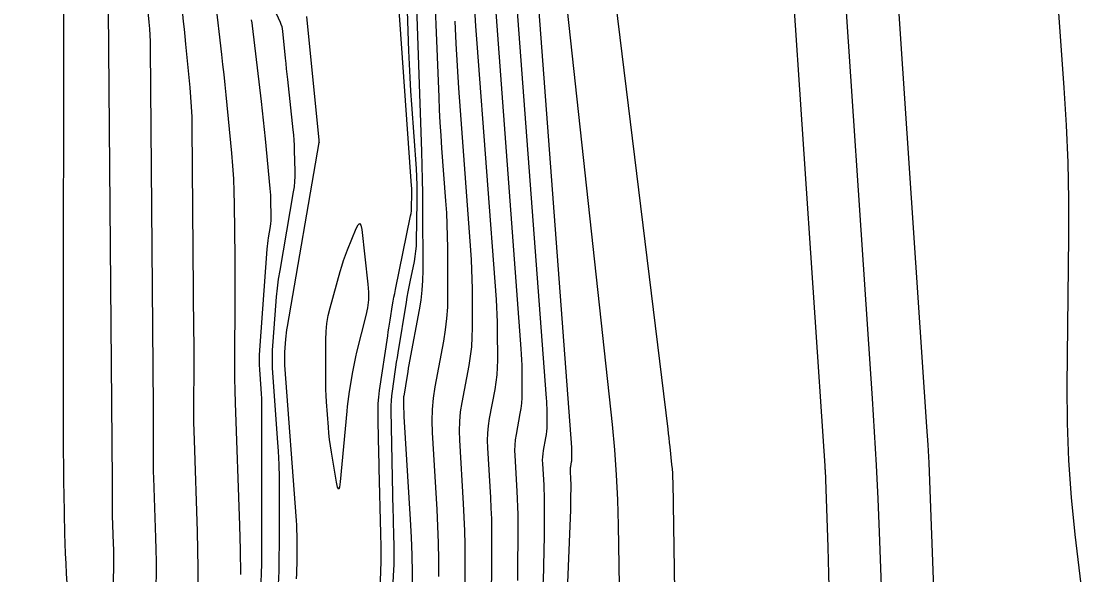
# Model space of a CAD drawing. Extents: x 1768942 to 1774819, y 723037 to 732099.
# Drawn here: x 1770853.9 to 1770936.1, y 723936.8 to 723979 of the extents above; entities that cross this region are included whole.
import ezdxf

# ---------------------------------------------------------------- set-up
doc = ezdxf.new("R2010")
doc.units = 0
doc.layers.add('R_Contours', color=7, linetype='Continuous')

msp = doc.modelspace()

# ---------------------------------------------------------------- linework, layer by layer
at = {"layer": 'R_Contours'}
for points in [[(1770912.306, 724045.121), (1770911.991, 724007.151), (1770911.998, 724000.983), (1770912.121, 723994.818), (1770912.361, 723988.657), (1770912.716, 723982.499), (1770915.23, 723945.081), (1770915.235, 723945.001), (1770915.239, 723944.921), (1770915.243, 723944.841), (1770915.247, 723944.76), (1770915.466, 723938.861), (1770915.499, 723937.85), (1770915.522, 723936.84), (1770915.535, 723935.83)], [(1770918.795, 724042.885), (1770919.832, 724008.14), (1770919.864, 724006.864), (1770919.883, 724005.587), (1770919.891, 724004.31), (1770919.887, 724003.034), (1770919.844, 723997.877), (1770919.845, 723996.625), (1770919.87, 723995.374), (1770919.919, 723994.123), (1770919.991, 723992.874), (1770923.002, 723948.05), (1770923.089, 723946.679), (1770923.166, 723945.308), (1770923.232, 723943.936), (1770923.289, 723942.563), (1770923.493, 723937.073), (1770923.544, 723935.7)], [(1770897.571, 724041.007), (1770897.497, 724015.33), (1770897.491, 724013.291), (1770897.487, 724011.251), (1770897.484, 724009.211), (1770897.482, 724007.172), (1770897.477, 723999.013), (1770897.507, 723996.975), (1770897.599, 723994.941), (1770897.754, 723992.911), (1770897.97, 723990.885), (1770903.232, 723947.874), (1770903.272, 723947.538), (1770903.312, 723947.201), (1770903.35, 723946.865), (1770903.387, 723946.528), (1770903.533, 723945.181), (1770903.565, 723944.844), (1770903.59, 723944.506), (1770903.607, 723944.168), (1770903.616, 723943.83), (1770904.226, 723903.903)], [(1770893.863, 724036.52), (1770893.839, 723997), (1770893.859, 723995.664), (1770893.919, 723994.33), (1770894.02, 723992.999), (1770894.162, 723991.67), (1770894.812, 723986.361), (1770894.972, 723985.033), (1770895.127, 723983.705), (1770895.278, 723982.376), (1770895.425, 723981.047), (1770898.982, 723948.222), (1770899.168, 723946.307), (1770899.308, 723944.39), (1770899.404, 723942.469), (1770899.456, 723940.546), (1770899.574, 723932.847)], [(1770853.879, 724034.145), (1770856.967, 723991.357), (1770856.985, 723991.083), (1770857.001, 723990.809), (1770857.013, 723990.535), (1770857.023, 723990.26), (1770857.057, 723989.162), (1770857.065, 723988.888), (1770857.07, 723988.613), (1770857.073, 723988.339), (1770857.074, 723988.064), (1770857.072, 723946.004), (1770857.074, 723945.24), (1770857.08, 723944.476), (1770857.089, 723943.713), (1770857.103, 723942.949), (1770857.164, 723939.896), (1770857.184, 723939.133), (1770857.214, 723938.37), (1770857.252, 723937.607), (1770857.3, 723936.845), (1770858.212, 723923.613)], [(1770920.247, 723917.343), (1770919.403, 723940.018), (1770919.299, 723942.566), (1770919.176, 723945.113), (1770919.033, 723947.659), (1770918.872, 723950.204), (1770916.354, 723987.686), (1770916.14, 723991.39), (1770915.996, 723995.096), (1770915.922, 723998.804), (1770915.918, 724002.514), (1770916.065, 724020.339), (1770916.074, 724022.853)], [(1770936.058, 723925.617), (1770934.366, 723939.827), (1770934.075, 723942.655), (1770933.876, 723945.488), (1770933.767, 723948.326), (1770933.75, 723951.169), (1770933.865, 723962.552), (1770933.865, 723965.396), (1770933.807, 723968.239), (1770933.691, 723971.08), (1770933.517, 723973.92), (1770932.37, 723990.003), (1770932.186, 723992.874), (1770932.044, 723995.746), (1770931.944, 723998.62), (1770931.885, 724001.496), (1770931.733, 724013.004), (1770931.695, 724015.881), (1770931.657, 724018.758), (1770931.62, 724021.635)], [(1770894.018, 723897.871), (1770895.826, 723941.726), (1770895.833, 723941.934), (1770895.839, 723942.142), (1770895.843, 723942.35), (1770895.845, 723942.557), (1770895.85, 723943.544), (1770895.85, 723943.674), (1770895.847, 723943.805), (1770895.842, 723943.935), (1770895.836, 723944.066), (1770895.799, 723944.668), (1770895.797, 723944.757), (1770895.799, 723944.847), (1770895.808, 723944.936), (1770895.822, 723945.024), (1770895.888, 723945.379), (1770895.903, 723945.467), (1770895.913, 723945.556), (1770895.919, 723945.646), (1770895.921, 723945.736), (1770895.919, 723946.107), (1770895.918, 723946.198), (1770895.915, 723946.29), (1770895.911, 723946.382), (1770895.905, 723946.473), (1770892.436, 723992.685)], [(1770892.239, 723900.253), (1770893.76, 723937.15), (1770893.781, 723937.723), (1770893.797, 723938.295), (1770893.807, 723938.868), (1770893.813, 723939.442), (1770893.827, 723942.161), (1770893.826, 723942.521), (1770893.819, 723942.88), (1770893.806, 723943.24), (1770893.787, 723943.599), (1770893.687, 723945.259), (1770893.68, 723945.506), (1770893.687, 723945.753), (1770893.71, 723945.998), (1770893.749, 723946.243), (1770893.932, 723947.219), (1770893.972, 723947.464), (1770894, 723947.709), (1770894.017, 723947.956), (1770894.021, 723948.204), (1770894.018, 723949.226), (1770894.014, 723949.479), (1770894.007, 723949.732), (1770893.994, 723949.984), (1770893.978, 723950.237), (1770891.176, 723987.564)], [(1770883.156, 723985.096), (1770883.446, 723976.763), (1770883.486, 723975.736), (1770883.536, 723974.709), (1770883.595, 723973.683), (1770883.663, 723972.657), (1770884.009, 723967.766), (1770884.047, 723967.134), (1770884.071, 723966.503), (1770884.081, 723965.871), (1770884.077, 723965.238), (1770884.028, 723962.232), (1770884.012, 723961.838), (1770883.978, 723961.447), (1770883.926, 723961.057), (1770883.856, 723960.669), (1770883.539, 723959.122), (1770883.461, 723958.735), (1770883.388, 723958.348), (1770883.318, 723957.959), (1770883.252, 723957.57), (1770882.619, 723953.707), (1770882.559, 723953.341), (1770882.502, 723952.975), (1770882.446, 723952.609), (1770882.391, 723952.242), (1770882.176, 723950.775), (1770882.13, 723950.407), (1770882.099, 723950.039), (1770882.084, 723949.67), (1770882.084, 723949.3), (1770882.246, 723941.622), (1770882.254, 723941.249), (1770882.262, 723940.876), (1770882.272, 723940.503), (1770882.281, 723940.129), (1770882.321, 723938.637), (1770882.327, 723938.264), (1770882.326, 723937.892), (1770882.317, 723937.519), (1770882.301, 723937.146), (1770881.765, 723926.996)], [(1770885.262, 723984.951), (1770885.741, 723973.216), (1770885.785, 723972.243), (1770885.837, 723971.271), (1770885.898, 723970.299), (1770885.967, 723969.327), (1770886.27, 723965.291), (1770886.329, 723964.395), (1770886.372, 723963.498), (1770886.399, 723962.601), (1770886.411, 723961.703), (1770886.425, 723958.076), (1770886.407, 723957.197), (1770886.349, 723956.321), (1770886.248, 723955.449), (1770886.106, 723954.581), (1770885.456, 723951.116), (1770885.321, 723950.248), (1770885.239, 723949.376), (1770885.211, 723948.502), (1770885.237, 723947.624), (1770885.593, 723941.734), (1770885.66, 723940.458), (1770885.706, 723939.183), (1770885.73, 723937.906), (1770885.734, 723936.629)], [(1770883.913, 723983.802), (1770884.427, 723969.059), (1770884.46, 723968), (1770884.485, 723966.941), (1770884.501, 723965.881), (1770884.509, 723964.822), (1770884.528, 723959.978), (1770884.513, 723959.223), (1770884.462, 723958.472), (1770884.376, 723957.723), (1770884.255, 723956.978), (1770883.519, 723953.056), (1770883.469, 723952.787), (1770883.421, 723952.518), (1770883.374, 723952.248), (1770883.329, 723951.979), (1770883.069, 723950.389), (1770883.064, 723950.36), (1770883.06, 723950.331), (1770883.051, 723950.274), (1770883.049, 723950.259), (1770883.048, 723950.245), (1770883.048, 723950.23), (1770883.048, 723950.216), (1770883.065, 723949.396), (1770883.069, 723949.255), (1770883.074, 723949.114), (1770883.08, 723948.973), (1770883.088, 723948.831), (1770883.563, 723940.973), (1770883.633, 723939.616), (1770883.682, 723938.258), (1770883.708, 723936.9), (1770883.712, 723935.541)], [(1770860.882, 723935.179), (1770860.926, 723937.394), (1770860.931, 723937.826), (1770860.931, 723938.258), (1770860.925, 723938.69), (1770860.913, 723939.122), (1770860.84, 723941.287), (1770860.833, 723941.5), (1770860.829, 723941.714), (1770860.827, 723941.928), (1770860.827, 723942.141), (1770860.832, 723942.996), (1770860.833, 723943.21), (1770860.833, 723943.424), (1770860.832, 723943.638), (1770860.83, 723943.851), (1770860.5, 723982.944)], [(1770891.781, 723936.326), (1770891.804, 723940.778), (1770891.802, 723941.367), (1770891.79, 723941.956), (1770891.769, 723942.545), (1770891.739, 723943.133), (1770891.575, 723945.85), (1770891.562, 723946.255), (1770891.575, 723946.659), (1770891.613, 723947.061), (1770891.675, 723947.461), (1770891.975, 723949.06), (1770892.041, 723949.46), (1770892.087, 723949.862), (1770892.114, 723950.266), (1770892.122, 723950.672), (1770892.116, 723952.345), (1770892.111, 723952.759), (1770892.098, 723953.173), (1770892.078, 723953.587), (1770892.051, 723954), (1770889.916, 723982.442)], [(1770863.388, 723981.129), (1770863.603, 723978.934), (1770863.646, 723978.442), (1770863.678, 723977.948), (1770863.699, 723977.454), (1770863.708, 723976.96), (1770863.94, 723949.564), (1770863.943, 723949.113), (1770863.944, 723948.662), (1770863.944, 723948.212), (1770863.943, 723947.761), (1770863.933, 723945.957), (1770863.933, 723945.506), (1770863.937, 723945.056), (1770863.946, 723944.605), (1770863.959, 723944.154), (1770864.115, 723939.588), (1770864.14, 723938.676), (1770864.153, 723937.765), (1770864.153, 723936.854), (1770864.141, 723935.942)], [(1770881.279, 723935.904), (1770881.322, 723936.902), (1770881.345, 723937.9), (1770881.348, 723938.899), (1770881.332, 723939.898), (1770881.199, 723944.905), (1770881.186, 723945.398), (1770881.174, 723945.891), (1770881.163, 723946.384), (1770881.152, 723946.878), (1770881.111, 723948.851), (1770881.111, 723949.343), (1770881.131, 723949.835), (1770881.172, 723950.325), (1770881.233, 723950.813), (1770881.847, 723955), (1770881.891, 723955.295), (1770881.936, 723955.59), (1770881.982, 723955.885), (1770882.03, 723956.18), (1770882.223, 723957.358), (1770882.273, 723957.652), (1770882.326, 723957.946), (1770882.381, 723958.239), (1770882.44, 723958.532), (1770883.593, 723964.147), (1770883.627, 723964.336), (1770883.652, 723964.526), (1770883.669, 723964.717), (1770883.676, 723964.91), (1770883.689, 723965.68), (1770883.69, 723965.873), (1770883.687, 723966.065), (1770883.68, 723966.258), (1770883.668, 723966.45), (1770882.617, 723981.306)], [(1770868.662, 723980.679), (1770869.151, 723976.464), (1770869.239, 723975.698), (1770869.322, 723974.933), (1770869.403, 723974.166), (1770869.48, 723973.4), (1770869.917, 723968.939), (1770870.001, 723967.962), (1770870.064, 723966.984), (1770870.105, 723966.005), (1770870.124, 723965.025), (1770870.159, 723960.99), (1770870.165, 723960.065), (1770870.168, 723959.14), (1770870.168, 723958.214), (1770870.164, 723957.289), (1770870.145, 723953.589), (1770870.144, 723952.664), (1770870.153, 723951.739), (1770870.171, 723950.814), (1770870.198, 723949.889), (1770870.518, 723940.52), (1770870.569, 723938.65), (1770870.595, 723936.78)], [(1770867.374, 723935.881), (1770867.374, 723937.272), (1770867.355, 723938.663), (1770867.316, 723940.054), (1770867.079, 723947.022), (1770867.059, 723947.709), (1770867.045, 723948.397), (1770867.039, 723949.085), (1770867.039, 723949.773), (1770867.054, 723952.525), (1770867.056, 723953.213), (1770867.056, 723953.901), (1770867.054, 723954.589), (1770867.049, 723955.277), (1770866.916, 723970.975), (1770866.902, 723971.721), (1770866.871, 723972.466), (1770866.823, 723973.21), (1770866.758, 723973.954), (1770866.434, 723977.264), (1770866.376, 723977.838), (1770866.316, 723978.411), (1770866.254, 723978.983), (1770866.189, 723979.556)], [(1770873.326, 723979.608), (1770873.628, 723978.947), (1770873.696, 723978.78), (1770873.75, 723978.609), (1770873.789, 723978.434), (1770873.814, 723978.256), (1770874.019, 723976.182), (1770874.06, 723975.776), (1770874.102, 723975.37), (1770874.145, 723974.965), (1770874.189, 723974.559), (1770874.609, 723970.733), (1770874.648, 723970.338), (1770874.679, 723969.942), (1770874.701, 723969.546), (1770874.715, 723969.149), (1770874.753, 723967.561), (1770874.753, 723967.165), (1770874.733, 723966.77), (1770874.694, 723966.376), (1770874.636, 723965.984), (1770873.597, 723959.983), (1770873.49, 723959.311), (1770873.398, 723958.637), (1770873.324, 723957.962), (1770873.266, 723957.284), (1770873.068, 723954.569), (1770873.031, 723953.89), (1770873.019, 723953.211), (1770873.032, 723952.533), (1770873.069, 723951.854), (1770873.411, 723947.194), (1770873.475, 723946.191), (1770873.52, 723945.187), (1770873.547, 723944.182), (1770873.556, 723943.177), (1770873.551, 723939.071), (1770873.543, 723938.052), (1770873.52, 723937.033), (1770873.483, 723936.014)], [(1770875.652, 723979.365), (1770876.586, 723969.934), (1770876.588, 723969.91), (1770876.591, 723969.886), (1770876.597, 723969.828), (1770876.598, 723969.821), (1770876.599, 723969.814), (1770876.599, 723969.807), (1770876.599, 723969.8), (1770876.6, 723969.772), (1770876.6, 723969.765), (1770876.6, 723969.758), (1770876.599, 723969.751), (1770876.598, 723969.744), (1770874.168, 723955.71), (1770874.129, 723955.467), (1770874.096, 723955.223), (1770874.069, 723954.979), (1770874.049, 723954.733), (1770873.977, 723953.751), (1770873.964, 723953.505), (1770873.959, 723953.26), (1770873.964, 723953.014), (1770873.977, 723952.769), (1770874.847, 723940.905), (1770874.871, 723940.535), (1770874.887, 723940.164), (1770874.897, 723939.793), (1770874.9, 723939.422), (1770874.899, 723937.936), (1770874.896, 723937.565), (1770874.888, 723937.194), (1770874.874, 723936.823), (1770874.856, 723936.452)], [(1770888.482, 723979.928), (1770888.563, 723978.624), (1770888.656, 723977.32), (1770890.124, 723957.764), (1770890.162, 723957.189), (1770890.189, 723956.615), (1770890.207, 723956.04), (1770890.214, 723955.464), (1770890.223, 723953.14), (1770890.212, 723952.577), (1770890.174, 723952.015), (1770890.11, 723951.456), (1770890.019, 723950.9), (1770889.602, 723948.679), (1770889.516, 723948.123), (1770889.463, 723947.565), (1770889.445, 723947.004), (1770889.462, 723946.441), (1770889.69, 723942.666), (1770889.733, 723941.849), (1770889.762, 723941.032), (1770889.778, 723940.214), (1770889.78, 723939.395), (1770889.749, 723933.21)], [(1770871.412, 723979.111), (1770871.465, 723978.882), (1770871.501, 723978.649), (1770872.172, 723972.88), (1770872.253, 723972.167), (1770872.331, 723971.455), (1770872.405, 723970.742), (1770872.477, 723970.028), (1770872.848, 723966.237), (1770872.87, 723965.992), (1770872.887, 723965.746), (1770872.9, 723965.5), (1770872.908, 723965.254), (1770872.933, 723964.211), (1770872.933, 723963.994), (1770872.922, 723963.777), (1770872.901, 723963.561), (1770872.869, 723963.346), (1770872.72, 723962.488), (1770872.686, 723962.273), (1770872.657, 723962.057), (1770872.633, 723961.841), (1770872.614, 723961.624), (1770872.052, 723953.901), (1770872.031, 723953.532), (1770872.025, 723953.163), (1770872.032, 723952.794), (1770872.052, 723952.425), (1770872.16, 723950.949), (1770872.184, 723950.58), (1770872.2, 723950.211), (1770872.21, 723949.841), (1770872.213, 723949.472), (1770872.202, 723938.27), (1770872.196, 723937.57), (1770872.18, 723936.871), (1770872.155, 723936.171)], [(1770887.716, 723930.094), (1770887.757, 723938.012), (1770887.754, 723939.06), (1770887.734, 723940.107), (1770887.696, 723941.154), (1770887.642, 723942.2), (1770887.35, 723947.032), (1770887.328, 723947.753), (1770887.351, 723948.47), (1770887.418, 723949.185), (1770887.529, 723949.897), (1770888.063, 723952.74), (1770888.179, 723953.453), (1770888.261, 723954.168), (1770888.31, 723954.887), (1770888.324, 723955.608), (1770888.313, 723958.584), (1770888.303, 723959.32), (1770888.281, 723960.056), (1770888.245, 723960.792), (1770888.197, 723961.527), (1770887.396, 723972.198), (1770887.275, 723973.898), (1770887.169, 723975.6), (1770887.078, 723977.302), (1770887.001, 723979.005)]]:
    msp.add_lwpolyline(points, dxfattribs=at)
msp.add_lwpolyline([(1770877.142, 723955.315), (1770877.206, 723955.93), (1770877.31, 723956.54), (1770877.455, 723957.143), (1770878.216, 723959.907), (1770878.338, 723960.326), (1770878.472, 723960.741), (1770878.618, 723961.152), (1770878.776, 723961.558), (1770879.431, 723963.178), (1770879.581, 723963.478), (1770879.702, 723963.568), (1770879.795, 723963.449), (1770879.859, 723963.119), (1770880.339, 723958.933), (1770880.381, 723958.332), (1770880.368, 723957.734), (1770880.301, 723957.14), (1770880.179, 723956.549), (1770879.472, 723953.758), (1770879.382, 723953.386), (1770879.3, 723953.013), (1770879.226, 723952.638), (1770879.16, 723952.261), (1770878.912, 723950.752), (1770878.853, 723950.374), (1770878.801, 723949.995), (1770878.756, 723949.615), (1770878.718, 723949.235), (1770878.223, 723943.85), (1770878.168, 723943.441), (1770878.102, 723943.303), (1770878.025, 723943.435), (1770877.938, 723943.839), (1770877.545, 723946.128), (1770877.469, 723946.602), (1770877.406, 723947.078), (1770877.354, 723947.555), (1770877.314, 723948.034), (1770877.176, 723949.952), (1770877.146, 723950.432), (1770877.126, 723950.912), (1770877.114, 723951.392), (1770877.111, 723951.872), (1770877.12, 723954.695)], close=True, dxfattribs=at)

doc.saveas('drawing.dxf')
